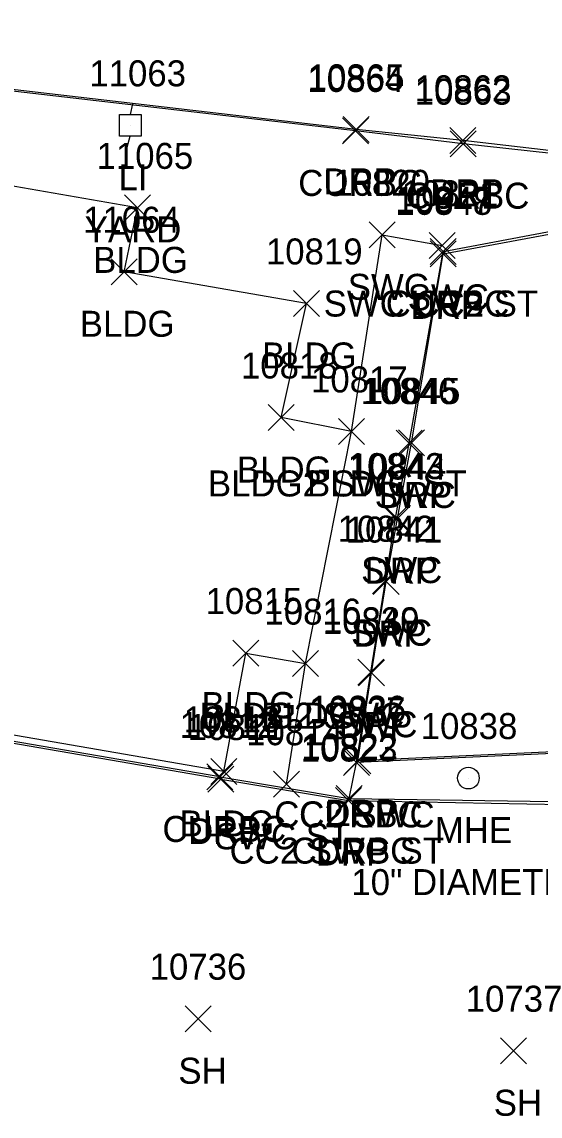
# Model space of a CAD drawing. Extents: x 1769141 to 1770911, y 735471 to 741449.
# Drawn here: x 1770512.3 to 1770552.1, y 738900.4 to 738984.6 of the extents above; entities that cross this region are included whole.
import ezdxf

# ---------------------------------------------------------------- set-up
doc = ezdxf.new("R2010")
doc.units = 0
for name, color, linetype in [('L_A', 7, 'Continuous'), ('L_I', 7, 'Continuous'), ('L_TIC', 7, 'Continuous'), ('LBC', 7, 'Continuous'), ('R_A', 7, 'Continuous'), ('R_I', 7, 'Continuous'), ('R_TIC', 7, 'Continuous'), ('RC', 7, 'Continuous'), ('RDP', 7, 'Continuous'), ('RSW', 7, 'Continuous'), ('U_A', 7, 'Continuous'), ('U_C', 7, 'Continuous'), ('U_I', 7, 'Continuous'), ('UEMH', 7, 'Continuous'), ('ULP', 7, 'Continuous')]:
    doc.layers.add(name, color=color, linetype=linetype)

msp = doc.modelspace()

# ---------------------------------------------------------------- linework, layer by layer
at = {"layer": 'L_TIC'}
for points in [[(1770520.157, 738969.265), (1770522.157, 738971.265)], [(1770522.157, 738969.265), (1770520.157, 738971.265)], [(1770519.131, 738964.352), (1770521.131, 738966.352)], [(1770521.131, 738964.352), (1770519.131, 738966.352)], [(1770533.147, 738961.913), (1770535.147, 738963.913)], [(1770535.147, 738961.913), (1770533.147, 738963.913)], [(1770531.218, 738953.142), (1770533.218, 738955.142)], [(1770533.218, 738953.142), (1770531.218, 738955.142)], [(1770536.608, 738952.069), (1770538.608, 738954.069)], [(1770538.608, 738952.069), (1770536.608, 738954.069)], [(1770528.496, 738935.03), (1770530.496, 738937.03)], [(1770530.496, 738935.03), (1770528.496, 738937.03)], [(1770533.082, 738934.212), (1770535.082, 738936.212)], [(1770535.082, 738934.212), (1770533.082, 738936.212)], [(1770526.811, 738925.919), (1770528.811, 738927.919)], [(1770528.811, 738925.919), (1770526.811, 738927.919)], [(1770526.811, 738925.919), (1770528.811, 738927.919)], [(1770528.811, 738925.919), (1770526.811, 738927.919)], [(1770524.815, 738906.905), (1770526.815, 738908.905)], [(1770526.815, 738906.905), (1770524.815, 738908.905)], [(1770549.072, 738904.441), (1770551.072, 738906.441)], [(1770551.072, 738904.441), (1770549.072, 738906.441)]]:
    msp.add_lwpolyline(points, dxfattribs=at)
at = {"layer": 'LBC'}
for points in [[(1770527.811, 738926.919), (1770529.496, 738936.03), (1770534.082, 738935.212), (1770537.608, 738953.069), (1770532.218, 738954.142), (1770534.147, 738962.913), (1770520.131, 738965.352), (1770521.157, 738970.265), (1770489.281, 738975.797), (1770488.248, 738970.877), (1770464.76, 738974.928)], [(1770527.811, 738926.919), (1770458.507, 738938.882), (1770461.396, 738957.505), (1770462.101, 738960.411), (1770464.76, 738974.928)]]:
    msp.add_lwpolyline(points, dxfattribs=at)
at = {"layer": 'R_TIC'}
for points in [[(1770536.939, 738975.182), (1770538.939, 738977.182)], [(1770538.939, 738975.182), (1770536.939, 738977.182)], [(1770536.97, 738975.304), (1770538.97, 738977.304)], [(1770538.97, 738975.304), (1770536.97, 738977.304)], [(1770545.19, 738974.458), (1770547.19, 738976.458)], [(1770547.19, 738974.458), (1770545.19, 738976.458)], [(1770545.204, 738974.203), (1770547.204, 738976.203)], [(1770547.204, 738974.203), (1770545.204, 738976.203)], [(1770538.97, 738967.192), (1770540.97, 738969.192)], [(1770540.97, 738967.192), (1770538.97, 738969.192)], [(1770543.584, 738966.383), (1770545.584, 738968.383)], [(1770545.584, 738966.383), (1770543.584, 738968.383)], [(1770543.668, 738965.907), (1770545.668, 738967.907)], [(1770545.668, 738965.907), (1770543.668, 738967.907)], [(1770543.668, 738965.907), (1770545.668, 738967.907)], [(1770545.668, 738965.907), (1770543.668, 738967.907)], [(1770543.67, 738965.729), (1770545.67, 738967.729)], [(1770545.67, 738965.729), (1770543.67, 738967.729)], [(1770536.608, 738952.069), (1770538.608, 738954.069)], [(1770538.608, 738952.069), (1770536.608, 738954.069)], [(1770541.042, 738951.181), (1770543.042, 738953.181)], [(1770543.042, 738951.181), (1770541.042, 738953.181)], [(1770541.227, 738951.19), (1770543.227, 738953.19)], [(1770543.227, 738951.19), (1770541.227, 738953.19)], [(1770539.997, 738945.403), (1770541.997, 738947.403)], [(1770541.997, 738945.403), (1770539.997, 738947.403)], [(1770540.144, 738945.37), (1770542.144, 738947.37)], [(1770542.144, 738945.37), (1770540.144, 738947.37)], [(1770539.222, 738940.592), (1770541.222, 738942.592)], [(1770541.222, 738940.592), (1770539.222, 738942.592)], [(1770539.277, 738940.521), (1770541.277, 738942.521)], [(1770541.277, 738940.521), (1770539.277, 738942.521)], [(1770533.082, 738934.212), (1770535.082, 738936.212)], [(1770535.082, 738934.212), (1770533.082, 738936.212)], [(1770538.094, 738933.549), (1770540.094, 738935.549)], [(1770540.094, 738933.549), (1770538.094, 738935.549)], [(1770538.167, 738933.502), (1770540.167, 738935.502)], [(1770540.167, 738933.502), (1770538.167, 738935.502)], [(1770537.001, 738926.617), (1770539.001, 738928.617)], [(1770539.001, 738926.617), (1770537.001, 738928.617)], [(1770537.001, 738926.617), (1770539.001, 738928.617)], [(1770539.001, 738926.617), (1770537.001, 738928.617)], [(1770537.111, 738926.741), (1770539.111, 738928.741)], [(1770539.111, 738926.741), (1770537.111, 738928.741)], [(1770526.494, 738925.498), (1770528.494, 738927.498)], [(1770528.494, 738925.498), (1770526.494, 738927.498)], [(1770526.494, 738925.498), (1770528.494, 738927.498)], [(1770528.494, 738925.498), (1770526.494, 738927.498)], [(1770526.565, 738925.335), (1770528.565, 738927.335)], [(1770528.565, 738925.335), (1770526.565, 738927.335)], [(1770526.565, 738925.335), (1770528.565, 738927.335)], [(1770528.565, 738925.335), (1770526.565, 738927.335)], [(1770531.622, 738924.935), (1770533.622, 738926.935)], [(1770533.622, 738924.935), (1770531.622, 738926.935)], [(1770536.382, 738923.684), (1770538.382, 738925.684)], [(1770538.382, 738923.684), (1770536.382, 738925.684)], [(1770536.43, 738923.832), (1770538.43, 738925.832)], [(1770538.43, 738923.832), (1770536.43, 738925.832)], [(1770536.43, 738923.832), (1770538.43, 738925.832)], [(1770538.43, 738923.832), (1770536.43, 738925.832)]]:
    msp.add_lwpolyline(points, dxfattribs=at)
at = {"layer": 'RC'}
for points in [[(1770527.494, 738926.498), (1770458.479, 738938.351), (1770454.145, 738939.945), (1770451.422, 738942.681), (1770450.344, 738945.894), (1770450.419, 738949.765), (1770455.065, 738976.83), (1770456.564, 738980.285), (1770459.366, 738982.899), (1770463.14, 738984.164), (1770466.449, 738984.317), (1770506.216, 738979.865)], [(1770544.668, 738966.907), (1770563.299, 738970.411), (1770564.642, 738970.861), (1770565.106, 738971.372), (1770565.045, 738971.387), (1770565.128, 738972.151), (1770564.611, 738972.922), (1770563.297, 738973.314), (1770546.204, 738975.203), (1770537.939, 738976.182), (1770506.216, 738979.865)], [(1770527.494, 738926.498), (1770537.43, 738924.832), (1770556.599, 738924.571), (1770558.128, 738925.236), (1770558.542, 738926.217), (1770558.689, 738926.962), (1770557.376, 738928.185), (1770556.475, 738928.444), (1770538.001, 738927.617)]]:
    msp.add_lwpolyline(points, dxfattribs=at)
at = {"layer": 'RDP'}
for points in [[(1770527.565, 738926.335), (1770458.443, 738938.234), (1770454.123, 738939.793), (1770451.183, 738942.622), (1770450.127, 738945.847), (1770450.364, 738949.766), (1770454.818, 738977.067), (1770456.49, 738980.519), (1770459.195, 738983.136), (1770463.179, 738984.448), (1770466.424, 738984.57), (1770506.217, 738979.989)], [(1770527.565, 738926.335), (1770537.382, 738924.684), (1770556.589, 738924.335), (1770558.155, 738925.133), (1770558.881, 738926.18), (1770558.766, 738927.453), (1770557.604, 738928.319), (1770556.46, 738928.582), (1770538.111, 738927.741), (1770539.167, 738934.502), (1770540.277, 738941.521), (1770541.144, 738946.37), (1770542.227, 738952.19), (1770544.67, 738966.729), (1770563.327, 738970.185), (1770564.821, 738970.719), (1770565.244, 738971.364), (1770565.261, 738972.248), (1770564.775, 738973.053), (1770563.16, 738973.477), (1770546.19, 738975.458), (1770537.97, 738976.304), (1770506.217, 738979.989)]]:
    msp.add_lwpolyline(points, dxfattribs=at)
at = {"layer": 'RSW'}
for points in [[(1770537.608, 738953.069), (1770539.97, 738968.192), (1770544.584, 738967.383)], [(1770537.43, 738924.832), (1770538.001, 738927.617), (1770539.094, 738934.549), (1770540.222, 738941.592), (1770540.997, 738946.403), (1770542.042, 738952.181), (1770544.668, 738966.907)], [(1770532.622, 738925.935), (1770534.082, 738935.212)]]:
    msp.add_lwpolyline(points, dxfattribs=at)
at = {"layer": 'UEMH'}
for p, q in [((1770546.608, 738926.41), (1770546.608, 738926.41)), ((1770547.442, 738926.41), (1770547.442, 738926.41))]:
    msp.add_line(p, q, dxfattribs=at)
msp.add_circle((1770546.608, 738926.41), 0.833, dxfattribs=at)
at = {"layer": 'ULP'}
for p, q in [((1770520.771, 738978.279), (1770520.604, 738977.445)), ((1770519.771, 738975.779), (1770519.771, 738977.445)), ((1770519.771, 738977.445), (1770521.437, 738977.445)), ((1770521.437, 738977.445), (1770521.437, 738975.779)), ((1770520.604, 738976.612), (1770520.604, 738976.612)), ((1770521.437, 738975.779), (1770519.771, 738975.779)), ((1770520.354, 738974.945), (1770520.604, 738975.779))]:
    msp.add_line(p, q, dxfattribs=at)

# ---------------------------------------------------------------- texts
at = {"layer": 'L_A'}
for s, p in [('BLDG', (1770517.748, 738965.265)), ('BLDG', (1770516.721, 738960.352)), ('BLDG', (1770530.737, 738957.913)), ('BLDG', (1770528.808, 738949.142)), ('BLDG', (1770534.198, 738948.069)), ('BLDG', (1770526.086, 738931.03)), ('BLDG', (1770530.673, 738930.212)), ('BLDG', (1770524.401, 738921.919)), ('BLDG', (1770524.401, 738921.919)), ('SH', (1770524.303, 738902.905)), ('SH', (1770548.56, 738900.441))]:
    msp.add_text(s, height=2, dxfattribs=at).set_placement(p)
at = {"layer": 'L_I'}
for s, p in [('11065', (1770518.008, 738973.265)), ('11064', (1770516.981, 738968.352)), ('10819', (1770531.036, 738965.913)), ('10818', (1770529.115, 738957.142)), ('10817', (1770534.505, 738956.069)), ('10815', (1770526.394, 738939.03)), ('10816', (1770530.925, 738938.212)), ('10813', (1770524.708, 738929.919)), ('10813', (1770524.708, 738929.919)), ('10736', (1770522.091, 738910.905)), ('10737', (1770546.403, 738908.441))]:
    msp.add_text(s, height=2, dxfattribs=at).set_placement(p)
at = {"layer": 'R_A'}
for s, p in [('CURBC', (1770533.522, 738971.182)), ('DRP', (1770535.458, 738971.304)), ('DRP', (1770543.678, 738970.458)), ('CURBC', (1770541.787, 738970.203)), ('SWC', (1770537.332, 738963.192)), ('SWC CC2 ST', (1770535.479, 738961.907)), ('CURBC', (1770540.251, 738961.907)), ('SWC', (1770541.946, 738962.383)), ('DRP', (1770542.159, 738961.729)), ('BLDG2 SWC ST', (1770526.576, 738948.069)), ('SWC', (1770539.404, 738947.181)), ('DRP', (1770539.715, 738947.19)), ('SWC', (1770538.36, 738941.403)), ('DRP', (1770538.633, 738941.37)), ('SWC', (1770537.584, 738936.592)), ('DRP', (1770537.765, 738936.521)), ('BLDG2 SWC', (1770525.917, 738930.212)), ('SWC', (1770536.456, 738929.549)), ('DRP', (1770536.655, 738929.502)), ('CC2 SWC', (1770531.678, 738922.617)), ('CURBC', (1770533.584, 738922.617)), ('DRP', (1770535.6, 738922.741)), ('CURBC', (1770523.077, 738921.498)), ('CURBC', (1770523.077, 738921.498)), ('DRP', (1770525.053, 738921.335)), ('DRP', (1770525.053, 738921.335)), ('SWC ST', (1770527.118, 738920.935)), ('CC2 SWC ST', (1770528.241, 738919.832)), ('CURBC', (1770533.012, 738919.832)), ('DRP', (1770534.871, 738919.684))]:
    msp.add_text(s, height=2, dxfattribs=at).set_placement(p)
at = {"layer": 'R_I'}
for s, p in [('10864', (1770534.223, 738979.182)), ('10865', (1770534.253, 738979.304)), ('10862', (1770542.474, 738978.458)), ('10863', (1770542.488, 738978.203)), ('10820', (1770536.214, 738971.192)), ('10821', (1770541.481, 738970.383)), ('10847', (1770540.999, 738969.907)), ('10847', (1770540.999, 738969.907)), ('10848', (1770541.001, 738969.729)), ('10817', (1770534.505, 738956.069)), ('10846', (1770538.317, 738955.181)), ('10845', (1770538.557, 738955.19)), ('10843', (1770537.328, 738949.403)), ('10844', (1770537.475, 738949.37)), ('10842', (1770536.552, 738944.592)), ('10841', (1770537.174, 738944.521)), ('10816', (1770530.925, 738938.212)), ('10840', (1770535.411, 738937.502)), ('10839', (1770535.417, 738937.549)), ('10837', (1770534.332, 738930.617)), ('10837', (1770534.332, 738930.617)), ('10836', (1770534.387, 738930.741)), ('10812', (1770524.392, 738929.498)), ('10812', (1770524.392, 738929.498)), ('10811', (1770525.029, 738929.335)), ('10811', (1770525.029, 738929.335)), ('10814', (1770529.519, 738928.935)), ('10823', (1770533.713, 738927.684)), ('10822', (1770533.76, 738927.832)), ('10822', (1770533.76, 738927.832))]:
    msp.add_text(s, height=2, dxfattribs=at).set_placement(p)
at = {"layer": 'U_A'}
for s, p in [('LI', (1770519.706, 738971.612)), ('MHE', (1770544.026, 738921.41))]:
    msp.add_text(s, height=2, dxfattribs=at).set_placement(p)
at = {"layer": 'U_C'}
for s, p in [('YARD', (1770517.1, 738967.612)), ('10" DIAMETER', (1770537.608, 738917.41))]:
    msp.add_text(s, height=2, dxfattribs=at).set_placement(p)
at = {"layer": 'U_I'}
for s, p in [('11063', (1770517.454, 738979.612)), ('10838', (1770542.939, 738929.41))]:
    msp.add_text(s, height=2, dxfattribs=at).set_placement(p)

doc.saveas('drawing.dxf')
